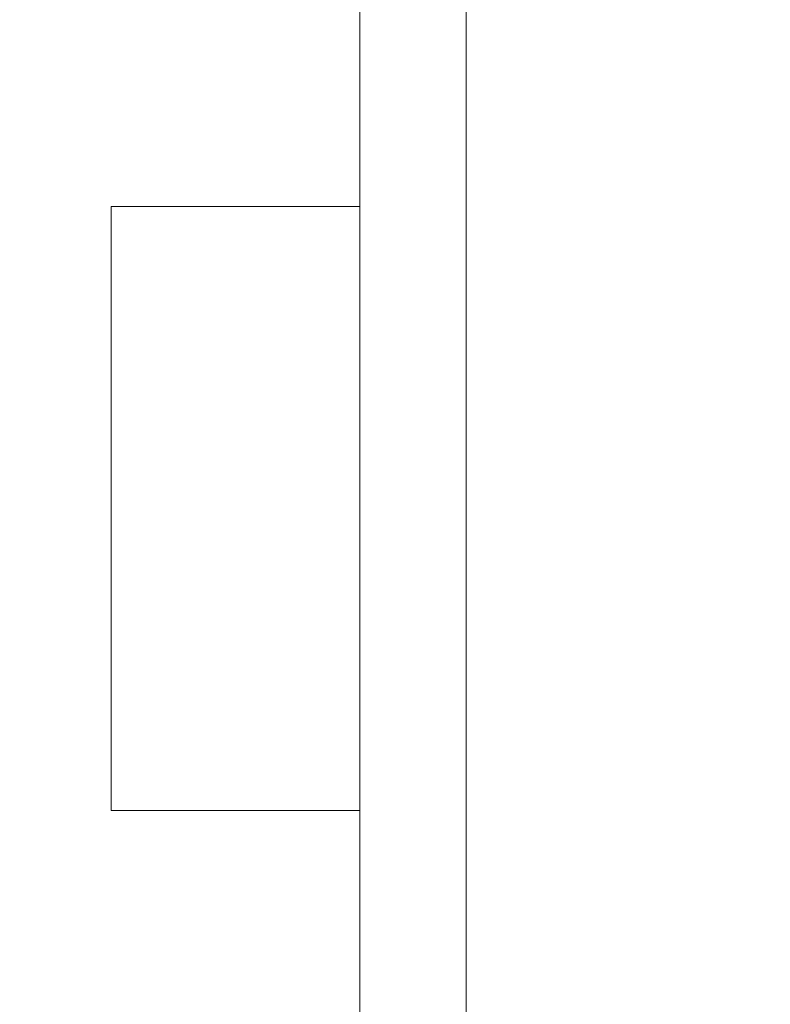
# Model space of a CAD drawing. Header units: metres. Extents: x -3.6 to 90.7, y -11.1 to 18.
# Tile 258 of 656: x 18.774 to 18.986, y 11.818 to 12.095. Entities that reach past the tile are written whole.
import ezdxf

# ---------------------------------------------------------------- set-up
doc = ezdxf.new("R2010")
doc.units = ezdxf.units.M
doc.header["$MEASUREMENT"] = 0
doc.linetypes.add('Wipeout_Contour', pattern=[1, 0, -1])
doc.layers.add('152 - Bemaßung_ Beschriftung.Ausbau', color=7, linetype='Continuous')
doc.layers.add('701 - Einrichtung.Möbel', color=7, linetype='Continuous')
doc.styles.add('ERSTELLTER_STIL_2', font='txt')
doc.dimstyles.new('ERSTELLTER_STIL__3', dxfattribs={"dimtxt": 0.1, "dimasz": 0.0532, "dimexe": 0.18, "dimexo": 0.0625, "dimgap": 0, "dimtad": 1, "dimtih": 1, "dimtoh": 1, "dimzin": 0, "dimdsep": 46, "dimtxsty": 'ERSTELLTER_STIL_2', "dimblk": 'ARROWHEAD_2', "dimblk1": 'ARROWHEAD_2', "dimblk2": 'ARROWHEAD_2', "dimcen": 0.09, "dimse1": 1, "dimse2": 1, "dimclrd": 7, "dimclre": 7, "dimclrt": 7, "dimazin": 0, "dimtfac": 1, "dimtdec": 4, "dimtmove": 0, "dimatfit": 3, "dimfxl": 1, "dimtolj": 1, "dimtzin": 0, "dimarcsym": 0})

# ---------------------------------------------------------------- blocks, each defined once
blk = doc.blocks.new('*D260')
at = {"layer": '152 - Bemaßung_ Beschriftung.Ausbau', "color": 7, "linetype": 'Continuous', "lineweight": 5}
for p, q in [((18.59997, 15.3025), (18.59997, 15.4075)), ((22.05, 15.3025), (22.05, 15.4075)), ((18.62018, 15.39), (18.57977, 15.32)), ((22.07021, 15.39), (22.02979, 15.32)), ((18.59997, 15.355), (22.05, 15.355))]:
    blk.add_line(p, q, dxfattribs=at)
at = {"layer": '152 - Bemaßung_ Beschriftung.Ausbau', "color": 7, "lineweight": 5, "char_height": 0.1, "attachment_point": 7, "style": 'ERSTELLTER_STIL_2'}
for s, insert in [('\\A1;{\\pql;\\fArial|b0|i0|c0|p38;3,45}', (20.11607, 15.375)), ('\\A1;{\\pql;\\fArial|b0|i0|c0|p38;15}', (21.878, 15.375))]:
    blk.add_mtext(s, dxfattribs=dict(at, insert=insert))
blk = doc.blocks.new('ARROWHEAD_2')
at = {"color": 0, "linetype": 'Continuous', "lineweight": 0}
for p, q in [((-0.3781, -0.655), (0.3781, 0.655)), ((0, 0), (-1, 0))]:
    blk.add_line(p, q, dxfattribs=at)

msp = doc.modelspace()

# ---------------------------------------------------------------- wipeouts: each hides what was drawn before it
at = {"color": 254, "linetype": 'Wipeout_Contour', "lineweight": 0, "ltscale": 136.956524}
msp.add_wipeout([(18.59997, 10.68998), (20.79997, 10.68998), (20.79997, 11.48998), (19.39997, 11.48998), (19.39997, 12.68998), (18.59997, 12.68998)], dxfattribs=at).dxf.layer = '701 - Einrichtung.Möbel'

# ---------------------------------------------------------------- next in the draw order: wipeouts: each hides what was drawn before it
at = {"color": 254, "linetype": 'Wipeout_Contour', "lineweight": 0, "ltscale": 89.425347}
msp.add_wipeout([(18.89989, 11.55784), (18.89989, 12.35784), (18.86989, 12.35784), (18.86989, 11.55784)], dxfattribs=at).dxf.layer = '701 - Einrichtung.Möbel'

# ---------------------------------------------------------------- next in the draw order: linework, layer by layer
at = {"layer": '701 - Einrichtung.Möbel', "color": 7, "linetype": 'Continuous', "lineweight": 5, "flags": 128}
msp.add_lwpolyline([(18.89989, 11.55784), (18.89989, 12.35784), (18.86989, 12.35784), (18.86989, 11.55784)], close=True, dxfattribs=at)

# ---------------------------------------------------------------- next in the draw order: wipeouts: each hides what was drawn before it
at = {"color": 254, "linetype": 'Wipeout_Contour', "lineweight": 0, "ltscale": 89.258646}
msp.add_wipeout([(18.86989, 12.04284), (18.79989, 12.04284), (18.79989, 11.87284), (18.86989, 11.87284)], dxfattribs=at).dxf.layer = '701 - Einrichtung.Möbel'

# ---------------------------------------------------------------- next in the draw order: linework, layer by layer
at = {"layer": '701 - Einrichtung.Möbel', "color": 7, "linetype": 'Continuous', "lineweight": 5, "flags": 128}
msp.add_lwpolyline([(18.86989, 12.04284), (18.79989, 12.04284), (18.79989, 11.87284), (18.86989, 11.87284)], close=True, dxfattribs=at)

# ---------------------------------------------------------------- next in the draw order: dimensions: what is measured, and where the dimension line sits
at = {"layer": '152 - Bemaßung_ Beschriftung.Ausbau', "color": 7, "linetype": 'Continuous', "lineweight": 5}
dim = msp.add_linear_dim(base=(22.05, 15.355), p1=(18.59997, 10.74998), p2=(22.05, 10.60999), dimstyle='ERSTELLTER_STIL__3', dxfattribs=at)
dim.commit()
dim.dimension.update_dxf_attribs({"geometry": '*D260', "text_midpoint": (20.24596, 15.425), "dimtype": 160})

doc.saveas('drawing.dxf')
